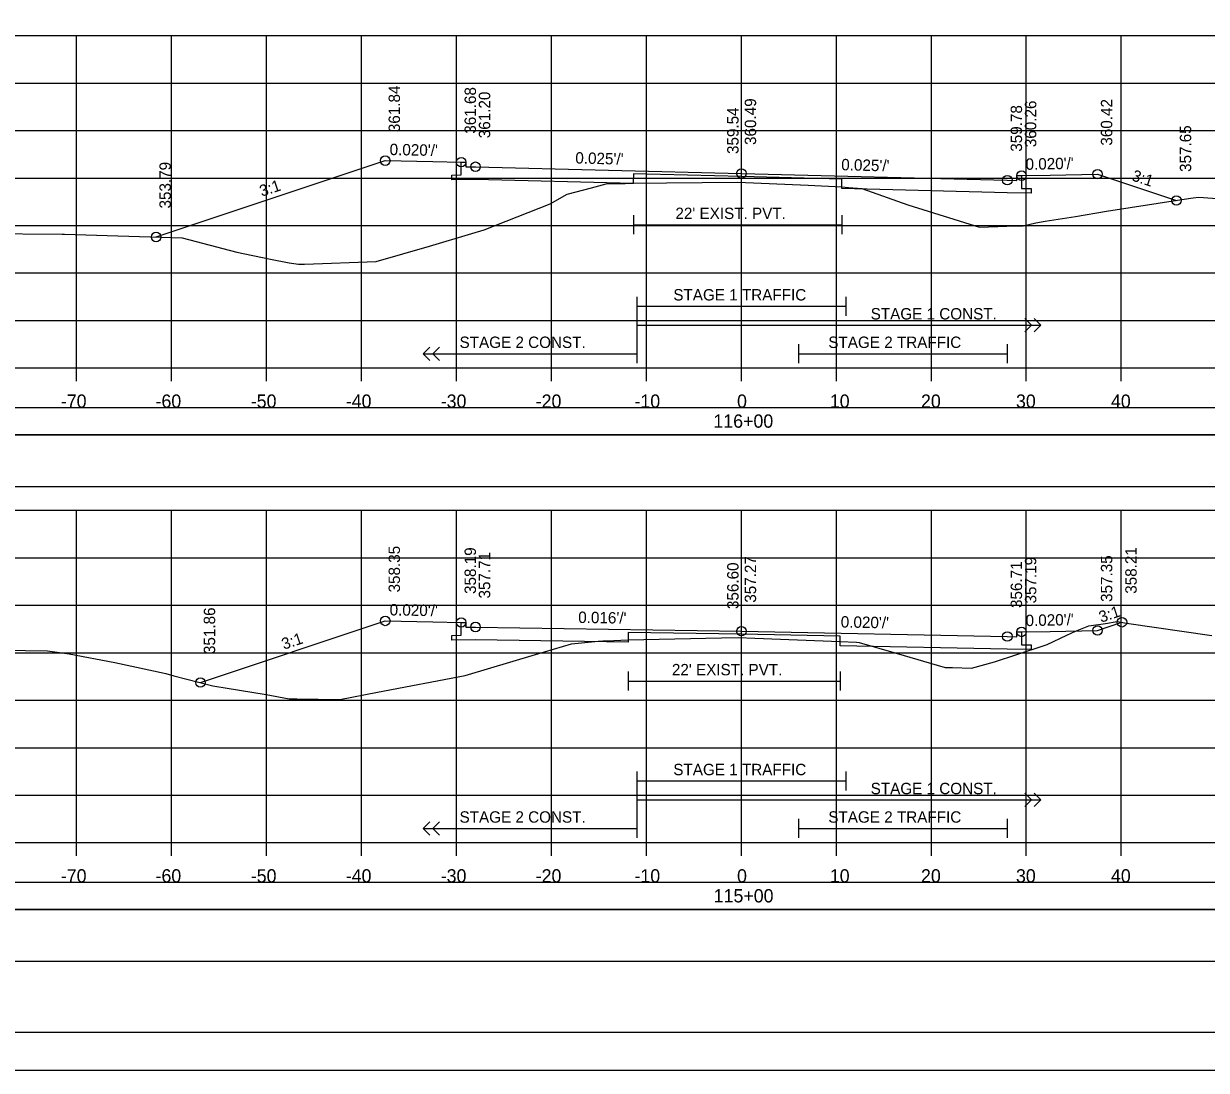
# Model space of a CAD drawing. Extents: x 1368122 to 1710785, y 373130 to 557566.
# Drawn here: x 1368613.3 to 1368737.8, y 375477 to 375587.3 of the extents above; entities that cross this region are included whole.
import ezdxf

# ---------------------------------------------------------------- set-up
doc = ezdxf.new("R2010")
doc.units = 0
for name, color, linetype in [('R_Alt Surface', 7, 'Continuous'), ('R_Axis', 7, 'Continuous'), ('R_Axis Annot', 7, 'Continuous'), ('R_Border', 7, 'Continuous'), ('R_Exist Surface', 7, 'Continuous'), ('R_Fin Surface', 7, 'Continuous'), ('R_Grid', 7, 'Continuous'), ('R_No Plot', 7, 'Continuous'), ('R_Striping', 7, 'Continuous'), ('R_Water', 7, 'Continuous'), ('R_Xsect Elev', 7, 'Continuous'), ('R_Xsect Slope', 7, 'Continuous')]:
    doc.layers.add(name, color=color, linetype=linetype)

msp = doc.modelspace()

# ---------------------------------------------------------------- linework, layer by layer
for points in [[(1368539.73, 375538.55), (1368838.03, 375538.55), (1368838.03, 375543.96), (1368539.73, 375543.96)], [(1368539.73, 375488.55), (1368838.03, 375488.55), (1368838.03, 375493.96), (1368539.73, 375493.96)]]:
    msp.add_lwpolyline(points, close=True)
at = {"layer": 'R_Alt Surface'}
for points in [[(1368718.38, 375571.28), (1368718.38, 375569.94), (1368719.38, 375569.92), (1368719.38, 375569.42), (1368716.88, 375569.47), (1368699.46, 375569.92), (1368699.46, 375570.92), (1368688.88, 375571.18), (1368677.5, 375571.47), (1368677.49, 375570.47), (1368660.88, 375570.89), (1368658.38, 375570.84), (1368658.38, 375571.34), (1368659.38, 375571.36), (1368659.38, 375572.7)], [(1368677.5, 375567.11), (1368677.5, 375565.11)], [(1368699.46, 375567.11), (1368699.46, 375565.11)], [(1368677.5, 375566.11), (1368699.46, 375566.11)], [(1368718.38, 375523.22), (1368718.38, 375521.88), (1368719.38, 375521.86), (1368719.38, 375521.36), (1368716.88, 375521.41), (1368699.29, 375521.76), (1368699.28, 375522.76), (1368688.88, 375522.97), (1368676.94, 375523.16), (1368676.94, 375522.16), (1368660.88, 375522.4), (1368658.38, 375522.35), (1368658.38, 375522.85), (1368659.38, 375522.87), (1368659.38, 375524.22)], [(1368676.94, 375519.05), (1368676.94, 375517.05)], [(1368699.28, 375519.05), (1368699.28, 375517.05)], [(1368676.94, 375518.05), (1368699.28, 375518.05)]]:
    msp.add_lwpolyline(points, dxfattribs=at)
for points in [[(1368539.73, 375544.02), (1368838.03, 375544.02), (1368838.03, 375546.84), (1368539.73, 375546.84)], [(1368539.73, 375494.02), (1368838.03, 375494.02), (1368838.03, 375496.84), (1368539.73, 375496.84)]]:
    msp.add_lwpolyline(points, close=True, dxfattribs=at)
at = {"layer": 'R_Axis'}
for p, q in [((1368538.88, 375551.03), (1368838.88, 375551.03)), ((1368618.88, 375549.63), (1368618.88, 375551.03)), ((1368628.88, 375549.63), (1368628.88, 375551.03)), ((1368638.88, 375549.63), (1368638.88, 375551.03)), ((1368648.88, 375549.63), (1368648.88, 375551.03)), ((1368658.88, 375549.63), (1368658.88, 375551.03)), ((1368668.88, 375549.63), (1368668.88, 375551.03)), ((1368678.88, 375549.63), (1368678.88, 375551.03)), ((1368688.88, 375549.63), (1368688.88, 375551.03)), ((1368698.88, 375549.63), (1368698.88, 375551.03)), ((1368708.88, 375549.63), (1368708.88, 375551.03)), ((1368718.88, 375549.63), (1368718.88, 375551.03)), ((1368728.88, 375549.63), (1368728.88, 375551.03)), ((1368538.88, 375501.03), (1368838.88, 375501.03)), ((1368618.88, 375499.63), (1368618.88, 375501.03)), ((1368628.88, 375499.63), (1368628.88, 375501.03)), ((1368638.88, 375499.63), (1368638.88, 375501.03)), ((1368648.88, 375499.63), (1368648.88, 375501.03)), ((1368658.88, 375499.63), (1368658.88, 375501.03)), ((1368668.88, 375499.63), (1368668.88, 375501.03)), ((1368678.88, 375499.63), (1368678.88, 375501.03)), ((1368688.88, 375499.63), (1368688.88, 375501.03)), ((1368698.88, 375499.63), (1368698.88, 375501.03)), ((1368708.88, 375499.63), (1368708.88, 375501.03)), ((1368718.88, 375499.63), (1368718.88, 375501.03)), ((1368728.88, 375499.63), (1368728.88, 375501.03))]:
    msp.add_line(p, q, dxfattribs=at)
at = {"layer": 'R_Border'}
msp.add_line((1368847.06, 375481.03), (1368530.88, 375481.03), dxfattribs=at)
at = {"layer": 'R_Exist Surface'}
for points in [[(1368600.68, 375565.27), (1368617.35, 375565.11), (1368617.5, 375565.11), (1368617.59, 375565.11), (1368629.98, 375564.74), (1368635.74, 375563.21), (1368639.29, 375562.47), (1368641.26, 375562.09), (1368642.24, 375561.96), (1368642.88, 375561.97), (1368650.43, 375562.23), (1368656.04, 375563.86), (1368660.51, 375565.17), (1368661.8, 375565.57), (1368668.76, 375568.32), (1368670.55, 375569.32), (1368673.1, 375570), (1368674.64, 375570.43), (1368676.63, 375570.47), (1368677.5, 375570.49), (1368680.98, 375570.51), (1368688.52, 375570.58), (1368695.92, 375570.26), (1368699.46, 375570.11), (1368700.14, 375570.04), (1368701.55, 375569.91), (1368706.41, 375568.21), (1368713.94, 375565.87), (1368716.81, 375565.97), (1368718.55, 375565.98), (1368719.87, 375566.31), (1368720.85, 375566.48), (1368724.05, 375566.98), (1368727.33, 375567.54), (1368735.27, 375568.76), (1368736.45, 375568.94), (1368737.03, 375569.02), (1368744.24, 375568.49)], [(1368606.55, 375521.38), (1368615.81, 375521.22), (1368618.1, 375520.9), (1368622.89, 375520.01), (1368628.28, 375518.83), (1368629.13, 375518.6), (1368633.24, 375517.55), (1368638.84, 375516.63), (1368641.26, 375516.17), (1368642.07, 375516.17), (1368646.58, 375516.11), (1368650.56, 375516.89), (1368659.81, 375518.65), (1368667.2, 375520.84), (1368670.99, 375521.96), (1368673.8, 375522.24), (1368674.3, 375522.28), (1368674.68, 375522.29), (1368676.94, 375522.39), (1368686.77, 375522.6), (1368688.57, 375522.64), (1368690.3, 375522.58), (1368699.28, 375522.23), (1368701.01, 375522.13), (1368701.28, 375522.12), (1368705.18, 375520.98), (1368710.35, 375519.48), (1368711.12, 375519.46), (1368713.11, 375519.4), (1368715.52, 375520.07), (1368715.85, 375520.17), (1368717.56, 375520.74), (1368721.07, 375521.91), (1368723.13, 375522.88), (1368724.06, 375523.3), (1368725.47, 375523.85), (1368727.21, 375524.12), (1368728.44, 375524.32), (1368729.44, 375524.15), (1368738.41, 375522.84)]]:
    msp.add_lwpolyline(points, dxfattribs=at)
at = {"layer": 'R_Fin Surface'}
for points in [[(1368627.25, 375564.82), (1368651.38, 375572.86), (1368656.38, 375572.76), (1368659.38, 375572.7), (1368659.88, 375572.7), (1368659.88, 375572.2), (1368660.88, 375572.22), (1368688.88, 375571.51), (1368716.88, 375570.8), (1368717.88, 375570.78), (1368717.88, 375571.28), (1368718.38, 375571.28), (1368721.38, 375571.34), (1368726.38, 375571.44), (1368734.69, 375568.67)], [(1368631.92, 375517.89), (1368651.38, 375524.38), (1368656.38, 375524.28), (1368659.38, 375524.22), (1368659.88, 375524.22), (1368659.88, 375523.72), (1368660.88, 375523.74), (1368688.88, 375523.3), (1368716.88, 375522.74), (1368717.88, 375522.72), (1368717.88, 375523.22), (1368718.38, 375523.22), (1368721.38, 375523.28), (1368726.38, 375523.38), (1368728.95, 375524.24)]]:
    msp.add_lwpolyline(points, dxfattribs=at)
at = {"layer": 'R_Grid'}
for p, q in [((1368538.88, 375586.03), (1368838.88, 375586.03)), ((1368618.88, 375551.03), (1368618.88, 375586.03)), ((1368628.88, 375551.03), (1368628.88, 375586.03)), ((1368638.88, 375551.03), (1368638.88, 375586.03)), ((1368648.88, 375551.03), (1368648.88, 375586.03)), ((1368658.88, 375551.03), (1368658.88, 375586.03)), ((1368668.88, 375551.03), (1368668.88, 375586.03)), ((1368678.88, 375551.03), (1368678.88, 375586.03)), ((1368688.88, 375551.03), (1368688.88, 375586.03)), ((1368698.88, 375551.03), (1368698.88, 375586.03)), ((1368708.88, 375551.03), (1368708.88, 375586.03)), ((1368718.88, 375551.03), (1368718.88, 375586.03)), ((1368728.88, 375551.03), (1368728.88, 375586.03)), ((1368538.88, 375581.03), (1368838.88, 375581.03)), ((1368538.88, 375576.03), (1368838.88, 375576.03)), ((1368538.88, 375571.03), (1368838.88, 375571.03)), ((1368538.88, 375566.03), (1368838.88, 375566.03)), ((1368538.88, 375561.03), (1368838.88, 375561.03)), ((1368538.88, 375556.03), (1368838.88, 375556.03)), ((1368538.88, 375551.03), (1368838.88, 375551.03)), ((1368538.88, 375536.03), (1368838.88, 375536.03)), ((1368618.88, 375501.03), (1368618.88, 375536.03)), ((1368628.88, 375501.03), (1368628.88, 375536.03)), ((1368638.88, 375501.03), (1368638.88, 375536.03)), ((1368648.88, 375501.03), (1368648.88, 375536.03)), ((1368658.88, 375501.03), (1368658.88, 375536.03)), ((1368668.88, 375501.03), (1368668.88, 375536.03)), ((1368678.88, 375501.03), (1368678.88, 375536.03)), ((1368688.88, 375501.03), (1368688.88, 375536.03)), ((1368698.88, 375501.03), (1368698.88, 375536.03)), ((1368708.88, 375501.03), (1368708.88, 375536.03)), ((1368718.88, 375501.03), (1368718.88, 375536.03)), ((1368728.88, 375501.03), (1368728.88, 375536.03)), ((1368538.88, 375531.03), (1368838.88, 375531.03)), ((1368538.88, 375526.03), (1368838.88, 375526.03)), ((1368538.88, 375521.03), (1368838.88, 375521.03)), ((1368538.88, 375516.03), (1368838.88, 375516.03)), ((1368538.88, 375511.03), (1368838.88, 375511.03)), ((1368538.88, 375506.03), (1368838.88, 375506.03)), ((1368538.88, 375501.03), (1368838.88, 375501.03))]:
    msp.add_line(p, q, dxfattribs=at)
at = {"layer": 'R_No Plot'}
msp.add_line((1368518.48, 375477.05), (1368851.81, 375477.05), dxfattribs=at)
for points in [[(1368518.47, 375690.38), (1368851.81, 375690.38), (1368851.81, 375477.04), (1368518.47, 375477.04)], [(1368764.8, 375686.49), (1368784.42, 375686.49), (1368784.42, 375676.61), (1368800.53, 375676.61), (1368823.73, 375676.61), (1368823.85, 375648.45), (1368847.06, 375648.45), (1368847.06, 375481.03), (1368530.88, 375481.03), (1368530.88, 375686.49)]]:
    msp.add_lwpolyline(points, close=True, dxfattribs=at)
for centre in [(1368651.38, 375572.86), (1368659.38, 375572.7), (1368660.88, 375572.22), (1368688.88, 375571.51), (1368718.38, 375571.28), (1368726.38, 375571.44), (1368716.88, 375570.8), (1368734.69, 375568.67), (1368627.25, 375564.82), (1368651.38, 375524.38), (1368659.38, 375524.22), (1368728.95, 375524.24), (1368660.88, 375523.74), (1368688.88, 375523.3), (1368716.88, 375522.74), (1368718.38, 375523.22), (1368726.38, 375523.38), (1368631.92, 375517.89)]:
    msp.add_circle(centre, 0.5, dxfattribs=at)
at = {"layer": 'R_Striping'}
for p, q in [((1368719.42, 375555.53), (1368718.71, 375556.23)), ((1368720.42, 375555.53), (1368719.71, 375556.23)), ((1368718.71, 375554.82), (1368719.42, 375555.53)), ((1368719.71, 375554.82), (1368720.42, 375555.53)), ((1368655.38, 375552.53), (1368656.09, 375553.23)), ((1368656.38, 375552.53), (1368657.09, 375553.23)), ((1368655.38, 375552.53), (1368677.88, 375552.53)), ((1368656.09, 375551.82), (1368655.38, 375552.53)), ((1368657.09, 375551.82), (1368656.38, 375552.53)), ((1368719.42, 375505.53), (1368718.71, 375506.23)), ((1368720.42, 375505.53), (1368719.71, 375506.23)), ((1368718.71, 375504.82), (1368719.42, 375505.53)), ((1368719.71, 375504.82), (1368720.42, 375505.53)), ((1368655.38, 375502.53), (1368656.09, 375503.23)), ((1368656.38, 375502.53), (1368657.09, 375503.23)), ((1368655.38, 375502.53), (1368677.88, 375502.53)), ((1368656.09, 375501.82), (1368655.38, 375502.53)), ((1368657.09, 375501.82), (1368656.38, 375502.53))]:
    msp.add_line(p, q, dxfattribs=at)
for points in [[(1368677.88, 375558.53), (1368677.88, 375551.53)], [(1368699.88, 375558.53), (1368699.88, 375556.53)], [(1368677.88, 375557.53), (1368699.88, 375557.53)], [(1368677.88, 375555.53), (1368720.42, 375555.53)], [(1368694.88, 375553.53), (1368694.88, 375551.53)], [(1368716.88, 375553.53), (1368716.88, 375551.53)], [(1368694.88, 375552.53), (1368716.88, 375552.53)], [(1368677.88, 375508.53), (1368677.88, 375501.53)], [(1368699.88, 375508.53), (1368699.88, 375506.53)], [(1368677.88, 375507.53), (1368699.88, 375507.53)], [(1368677.88, 375505.53), (1368720.42, 375505.53)], [(1368694.88, 375503.53), (1368694.88, 375501.53)], [(1368716.88, 375503.53), (1368716.88, 375501.53)], [(1368694.88, 375502.53), (1368716.88, 375502.53)]]:
    msp.add_lwpolyline(points, dxfattribs=at)
at = {"layer": 'R_Xsect Elev'}
for p, q in [((1368688.88, 375570.56), (1368688.88, 375580.56)), ((1368688.88, 375522.63), (1368688.88, 375532.63))]:
    msp.add_line(p, q, dxfattribs=at)

# ---------------------------------------------------------------- texts
at = {"layer": 'R_Axis Annot'}
for s, p in [('-70', (1368617.22, 375546.83)), ('-60', (1368627.19, 375546.83)), ('-50', (1368637.22, 375546.83)), ('-40', (1368647.22, 375546.83)), ('-30', (1368657.22, 375546.83)), ('-20', (1368667.22, 375546.83)), ('-10', (1368677.62, 375546.83)), ('0', (1368688.42, 375546.83)), ('10', (1368698.19, 375546.83)), ('20', (1368707.79, 375546.83)), ('30', (1368717.79, 375546.83)), ('40', (1368727.79, 375546.83)), ('116+00', (1368685.93, 375544.73)), ('-70', (1368617.22, 375496.83)), ('-60', (1368627.19, 375496.83)), ('-50', (1368637.22, 375496.83)), ('-40', (1368647.22, 375496.83)), ('-30', (1368657.22, 375496.83)), ('-20', (1368667.22, 375496.83)), ('-10', (1368677.62, 375496.83)), ('0', (1368688.42, 375496.83)), ('10', (1368698.19, 375496.83)), ('20', (1368707.79, 375496.83)), ('30', (1368717.79, 375496.83)), ('40', (1368727.79, 375496.83)), ('115+00', (1368685.96, 375494.73))]:
    msp.add_text(s, height=1.4, dxfattribs=at).set_placement(p)
at = {"layer": 'R_Striping'}
for s, p in [('STAGE 1 TRAFFIC', (1368681.71, 375558.13)), ('STAGE 1 CONST.', (1368702.49, 375556.13)), ('STAGE 2 CONST.', (1368659.2, 375553.13)), ('STAGE 2 TRAFFIC', (1368698.03, 375553.13)), ('STAGE 1 TRAFFIC', (1368681.71, 375508.13)), ('STAGE 1 CONST.', (1368702.49, 375506.13)), ('STAGE 2 CONST.', (1368659.2, 375503.13)), ('STAGE 2 TRAFFIC', (1368698.03, 375503.13))]:
    msp.add_text(s, height=1.2, dxfattribs=at).set_placement(p)
at = {"layer": 'R_Water'}
for p in [(1368681.93, 375566.71), (1368681.56, 375518.65)]:
    msp.add_text("22' EXIST. PVT.", height=1.2, dxfattribs=at).set_placement(p)
at = {"layer": 'R_Xsect Elev'}
for s, p in [('361.84', (1368652.93, 375575.86)), ('361.68', (1368660.93, 375575.7)), ('361.20', (1368662.43, 375575.22)), ('360.49', (1368690.43, 375574.51)), ('360.42', (1368727.93, 375574.44)), ('359.54', (1368688.58, 375573.56)), ('359.78', (1368718.43, 375573.8)), ('360.26', (1368719.93, 375574.28)), ('357.65', (1368736.24, 375571.67)), ('353.79', (1368628.8, 375567.82)), ('358.35', (1368652.93, 375527.38)), ('358.19', (1368660.93, 375527.22)), ('358.21', (1368730.5, 375527.24)), ('357.71', (1368662.43, 375526.74)), ('357.27', (1368690.43, 375526.3)), ('357.19', (1368719.93, 375526.22)), ('357.35', (1368727.93, 375526.38)), ('356.60', (1368688.58, 375525.63)), ('356.71', (1368718.43, 375525.74)), ('351.86', (1368633.47, 375520.89))]:
    msp.add_text(s, height=1.2, rotation=90, dxfattribs=at).set_placement(p)
at = {"layer": 'R_Xsect Slope'}
for s, rotation, p in [("0.020'/'", 358.8542, (1368651.83, 375573.45)), ("0.025'/'", 358.5485, (1368671.38, 375572.56)), ("0.025'/'", 358.5485, (1368699.38, 375571.85)), ("0.020'/'", 1.1458, (1368718.81, 375571.89)), ('3:1', 341.5651, (1368729.9, 375570.8)), ('3:1', 18.4349, (1368638.37, 375569.05)), ("0.020'/'", 358.8542, (1368651.83, 375524.97)), ('3:1', 18.4349, (1368726.75, 375524.18)), ("0.016'/'", 359.1083, (1368671.69, 375524.17)), ("0.020'/'", 358.8542, (1368699.33, 375523.69)), ("0.020'/'", 1.1458, (1368718.81, 375523.83)), ('3:1', 18.4349, (1368640.7, 375521.34))]:
    msp.add_text(s, height=1.2, rotation=rotation, dxfattribs=at).set_placement(p)

doc.saveas('drawing.dxf')
